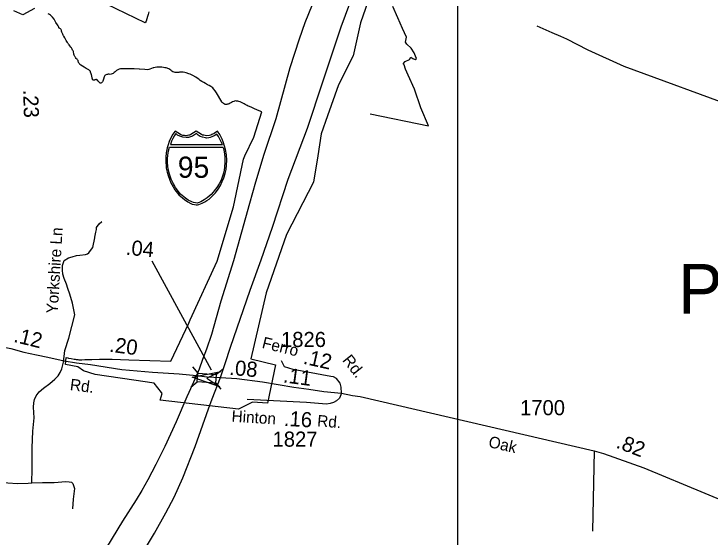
# Model space of a CAD drawing. Extents: x 2220236 to 2384410, y 720751 to 894131.
# Drawn here: x 2326133 to 2331894, y 799425 to 803754 of the extents above; entities that cross this region are included whole.
import ezdxf

# ---------------------------------------------------------------- set-up
doc = ezdxf.new("R2010")
doc.units = 0
doc.layers.add('Default', color=7, linetype='Continuous')

msp = doc.modelspace()

# ---------------------------------------------------------------- linework, layer by layer
at = {"layer": 'Default'}
for p, q in [((2327767.6, 800805.2), (2327277.6, 801709)), ((2327609.7, 800832.9), (2327654.6, 800780.6)), ((2327805.3, 800768.7), (2327857.6, 800813.6)), ((2327596.8, 800665.3), (2327649.2, 800710.2)), ((2327800, 800699.9), (2327844.9, 800647.5)), ((2330934.9, 800138.2), (2330920.5, 799473))]:
    msp.add_line(p, q, dxfattribs=at)
for points in [[(2329807.7, 816974.9), (2370566.3, 816974.8), (2370566.3, 785046.7), (2329807.6, 785046.7), (2329807.7, 816974.9)], [(2329681.9, 806506.8), (2329514.4, 806085.3), (2329271.1, 805487.3), (2329027.8, 804870.7), (2328768.6, 804251.5), (2328631, 803907.5), (2328541.1, 803679.9), (2328493.5, 803545), (2328416.8, 803306.8), (2328300.4, 802886), (2328199.9, 802589.7), (2328131.2, 802362.1), (2328083.6, 802184.8), (2327948.7, 801711.1), (2327845.5, 801377.7), (2327767.6, 801099.8), (2327726.4, 800980.5), (2327694.3, 800894.5), (2327665.2, 800815.1), (2327643, 800763)], [(2327843.6, 800745), (2327881.6, 800862.2), (2327924.9, 800995.3), (2328087.5, 801467.7), (2328177.5, 801719.1), (2328272.7, 801989), (2328402.3, 802385.9), (2328561, 802809.3), (2328690.5, 803193), (2328841.3, 803648.2), (2329037, 804177.4), (2329150.7, 804502.9), (2329386.1, 805175), (2329608.3, 805799.5), (2329846, 806471)], [(2329197, 804243.6), (2329001.2, 803681.8), (2328939.8, 803408.3), (2328818.2, 803166.5), (2328728, 802909.8), (2328676.5, 802763.1), (2328647.5, 802579.1), (2328612, 802361.2), (2328388.2, 801929.5), (2328219, 801446.8), (2328092, 800900.2), (2328298.5, 800851.5), (2328230, 800532.4), (2328105.8, 800540.5), (2328073.5, 800524.3), (2327991.2, 800483.2), (2327343.8, 800557.4), (2327360.8, 800613.6), (2327354.5, 800621.6), (2327294, 800697.8), (2327124.5, 800722.6), (2326806, 800769.3), (2326708, 800800.4), (2326661.5, 800834.4), (2326558.5, 800852.1), (2326565, 800909.9), (2326578.5, 800907.4), (2326585.2, 800906.2), (2326605.8, 800902.7), (2326631, 800898.3), (2326638.8, 800897.1), (2326648, 800895.6), (2326660.2, 800894.2), (2326670.5, 800892.2), (2326681, 800892.1), (2326695.2, 800891.8), (2326718.8, 800892.9), (2326777.2, 800895.3), (2326841.2, 800895.8), (2326891, 800896.9), (2326906.5, 800897.2), (2326917, 800897.2), (2326926, 800897.5), (2326933, 800897), (2326940, 800896.9), (2326945, 800897.1), (2327084.8, 800892.8), (2327432.2, 800881.1), (2327579, 801194.8), (2327591.2, 801223.2), (2327815.2, 801706.8), (2327950.8, 802157.1), (2328031.8, 802553.2), (2328044.8, 802579.1), (2328118, 802734.9), (2328183.2, 802944.1), (2328149.8, 802956.6), (2328137.8, 802962.9), (2328129.2, 802966.4), (2328117.5, 802970.8), (2328107.8, 802977.7), (2328101, 802980.1), (2328095.2, 802981.8), (2328087, 802985.2), (2328081.8, 802987.1), (2328072.2, 802990.8), (2328061.8, 802996.2), (2328046.8, 803004.4), (2328037.5, 803009.8), (2328026, 803014.9), (2328015.8, 803020.9), (2328004.5, 803026.1), (2327993.8, 803030.8), (2327986.2, 803031.2), (2327981.5, 803033.4), (2327974.8, 803033.4), (2327968.8, 803033.9), (2327958.8, 803032.1), (2327951.5, 803029.8), (2327942.2, 803025.4), (2327932.8, 803020.2), (2327922.8, 803015.4), (2327913.8, 803011.3), (2327905.2, 803008.3), (2327900.2, 803006.2), (2327896, 803004.7), (2327891.8, 803003.8), (2327886.5, 803004.8), (2327882.2, 803004.8), (2327874.2, 803008.2), (2327868.2, 803012.9), (2327861.8, 803017.8), (2327856.8, 803022.2), (2327852.8, 803028.1), (2327807.8, 803101.1), (2327797.2, 803117.6), (2327785.2, 803133.7), (2327777.8, 803141.5), (2327771, 803149.1), (2327761.5, 803154.6), (2327748.5, 803160.8), (2327735.5, 803167.4), (2327726.8, 803172.2), (2327716.8, 803177.8), (2327703.2, 803186), (2327689, 803194.7), (2327674.5, 803202.9), (2327665.2, 803210.7), (2327656.5, 803216.4), (2327636.8, 803229.7), (2327612.2, 803245.2), (2327590, 803256), (2327579, 803259.1), (2327558.5, 803265.4), (2327546.8, 803268.5), (2327532, 803271.2), (2327518, 803272.4), (2327509.5, 803272.1), (2327503.8, 803271.9), (2327496.5, 803270.2), (2327484.8, 803269.7), (2327475, 803269.9), (2327467, 803270.7), (2327459.8, 803272.7), (2327448.5, 803275.6), (2327438.8, 803281.4), (2327431.2, 803289.1), (2327422.8, 803295.1), (2327414.5, 803299.4), (2327407.5, 803302.7), (2327399.5, 803305.5), (2327391.8, 803307.5), (2327382.8, 803309.1), (2327370, 803310.8), (2327355.8, 803313.1), (2327342.2, 803314.7), (2327337.5, 803314.8), (2327332.8, 803314.9), (2327326.2, 803314.8), (2327315.8, 803314.3), (2327300.8, 803312), (2327291.2, 803309.5), (2327284, 803307), (2327271, 803301.4), (2327258.5, 803296.9), (2327249, 803294.2), (2327237, 803292.9), (2327216.5, 803293.8), (2327172.5, 803296.1), (2327167.8, 803296.4), (2327129, 803298.9), (2327117.8, 803298.6), (2327105.5, 803299.1), (2327089.2, 803298.9), (2327072, 803300.1), (2327059, 803300.7), (2327040.8, 803301.1), (2327028.2, 803300.9), (2327014.8, 803299.7), (2327004.5, 803297.2), (2326991.2, 803291.3), (2326980.8, 803284.9), (2326969.8, 803275.1), (2326961.2, 803268.9), (2326954, 803261.9), (2326945.2, 803258.2), (2326938, 803255.1), (2326929.5, 803254.2), (2326922, 803255.1), (2326912.2, 803255.4), (2326906, 803253.6), (2326900.5, 803252), (2326893.2, 803249.9), (2326889.5, 803247.6), (2326885.5, 803244.3), (2326883.2, 803239.1), (2326880.8, 803232.6), (2326874, 803214.1), (2326867.2, 803196.6), (2326865.5, 803192), (2326863.2, 803188.5), (2326860.2, 803185.7), (2326856.8, 803183), (2326853.2, 803181.6), (2326850, 803181.9), (2326846.5, 803182.2), (2326843, 803184.1), (2326840, 803186.6), (2326837.2, 803188.6), (2326835.2, 803191.1), (2326833, 803193.8), (2326830.5, 803196.9), (2326828.8, 803199.4), (2326827.2, 803201.6), (2326821.8, 803208.4), (2326815.2, 803211.2), (2326809.5, 803211), (2326803.8, 803210.1), (2326800.8, 803209.3), (2326798.2, 803206.8), (2326792.5, 803205), (2326788.2, 803206), (2326786, 803207.2), (2326783.5, 803210.6), (2326782.2, 803213.4), (2326781.5, 803216.4), (2326780.2, 803221), (2326779.2, 803229), (2326778.2, 803234.1), (2326776.8, 803241.1), (2326775, 803247.6), (2326774, 803252.1), (2326772.8, 803256.4), (2326770.8, 803260.7), (2326769.8, 803263.2), (2326768.5, 803267.4), (2326767.5, 803269.8), (2326765.8, 803273.9), (2326765.5, 803277.7), (2326764.2, 803280.9), (2326762.2, 803282.9), (2326759, 803286.1), (2326756, 803289.2), (2326751.8, 803291.9), (2326747.8, 803294.7), (2326731.5, 803303.6), (2326715, 803312.8), (2326700.5, 803322.5), (2326686, 803331.1), (2326679, 803336.5), (2326674.2, 803341.2), (2326671.8, 803345.3), (2326669, 803348.8), (2326667.2, 803352.1), (2326666.2, 803356.2), (2326665.5, 803360.6), (2326664, 803364.1), (2326663.2, 803368.8), (2326661.5, 803372.2), (2326658, 803375.4), (2326654.8, 803379.4), (2326651, 803381.6), (2326646, 803386.2), (2326643.8, 803390.1), (2326641.2, 803393.8), (2326638.5, 803397.9), (2326635.8, 803402.2), (2326632.2, 803413.8), (2326628.8, 803421.1), (2326627.8, 803428), (2326626, 803437.1), (2326625.2, 803443.6), (2326622.2, 803448.9), (2326618.5, 803455.6), (2326615.2, 803462.4), (2326613, 803467.2), (2326608.8, 803473.8), (2326602.8, 803479.4), (2326596.2, 803489), (2326590, 803498), (2326587.5, 803501.7), (2326584, 803504.8), (2326581.8, 803508.3), (2326579.8, 803512.8), (2326575, 803518.4), (2326564.8, 803535.4), (2326560.2, 803546.2), (2326554.8, 803556.1), (2326545.5, 803569), (2326543, 803574.3), (2326540, 803578.5), (2326536.2, 803587.4), (2326532.5, 803597.2), (2326530.2, 803603.9), (2326527.5, 803610.4), (2326525.8, 803615.2), (2326525, 803619.2), (2326522.5, 803622.8), (2326522, 803627.2), (2326517.8, 803630.4), (2326513.2, 803633.5), (2326512.2, 803634.1), (2326509.5, 803635.7), (2326506.5, 803637.7), (2326505, 803640.4), (2326504.2, 803644.2), (2326500.8, 803650.2), (2326498.8, 803655.4), (2326494.5, 803663.8), (2326480.5, 803684.4), (2326472.2, 803699.6), (2326465.8, 803711.9), (2326452.5, 803727.6), (2326442.8, 803736.4), (2326434.8, 803744.1), (2326425.8, 803749.9), (2326415.5, 803755.9)], [(2329197, 804243.6), (2329001.2, 803681.8), (2328939.8, 803408.3), (2328818.2, 803166.5), (2328728, 802909.8), (2328676.5, 802763.1), (2328647.5, 802579.1), (2328612, 802361.2), (2328388.2, 801929.5), (2328219, 801446.8), (2328092, 800900.2), (2328298.5, 800851.5), (2328230, 800532.4), (2328105.8, 800540.5), (2328073.5, 800524.3), (2327991.2, 800483.2), (2327343.8, 800557.4), (2327360.8, 800613.6), (2327354.5, 800621.6), (2327294, 800697.8), (2327124.5, 800722.6), (2326806, 800769.3), (2326708, 800800.4), (2326661.5, 800834.4), (2326558.5, 800852.1), (2326565, 800909.9), (2326578.5, 800907.4), (2326585.2, 800906.2), (2326605.8, 800902.7), (2326631, 800898.3), (2326638.8, 800897.1), (2326648, 800895.6), (2326660.2, 800894.2), (2326670.5, 800892.2), (2326681, 800892.1), (2326695.2, 800891.8), (2326718.8, 800892.9), (2326777.2, 800895.3), (2326841.2, 800895.8), (2326891, 800896.9), (2326906.5, 800897.2), (2326917, 800897.2), (2326926, 800897.5), (2326933, 800897), (2326940, 800896.9), (2326945, 800897.1), (2327084.8, 800892.8), (2327432.2, 800881.1), (2327579, 801194.8), (2327591.2, 801223.2), (2327815.2, 801706.8), (2327950.8, 802157.1), (2328031.8, 802553.2), (2328044.8, 802579.1), (2328118, 802734.9), (2328183.2, 802944.1), (2328149.8, 802956.6), (2328137.8, 802962.9), (2328129.2, 802966.4), (2328117.5, 802970.8), (2328107.8, 802977.7), (2328101, 802980.1), (2328095.2, 802981.8), (2328087, 802985.2), (2328081.8, 802987.1), (2328072.2, 802990.8), (2328061.8, 802996.2), (2328046.8, 803004.4), (2328037.5, 803009.8), (2328026, 803014.9), (2328015.8, 803020.9), (2328004.5, 803026.1), (2327993.8, 803030.8), (2327986.2, 803031.2), (2327981.5, 803033.4), (2327974.8, 803033.4), (2327968.8, 803033.9), (2327958.8, 803032.1), (2327951.5, 803029.8), (2327942.2, 803025.4), (2327932.8, 803020.2), (2327922.8, 803015.4), (2327913.8, 803011.3), (2327905.2, 803008.3), (2327900.2, 803006.2), (2327896, 803004.7), (2327891.8, 803003.8), (2327886.5, 803004.8), (2327882.2, 803004.8), (2327874.2, 803008.2), (2327868.2, 803012.9), (2327861.8, 803017.8), (2327856.8, 803022.2), (2327852.8, 803028.1), (2327807.8, 803101.1), (2327797.2, 803117.6), (2327785.2, 803133.7), (2327777.8, 803141.5), (2327771, 803149.1), (2327761.5, 803154.6), (2327748.5, 803160.8), (2327735.5, 803167.4), (2327726.8, 803172.2), (2327716.8, 803177.8), (2327703.2, 803186), (2327689, 803194.7), (2327674.5, 803202.9), (2327665.2, 803210.7), (2327656.5, 803216.4), (2327636.8, 803229.7), (2327612.2, 803245.2), (2327590, 803256), (2327579, 803259.1), (2327558.5, 803265.4), (2327546.8, 803268.5), (2327532, 803271.2), (2327518, 803272.4), (2327509.5, 803272.1), (2327503.8, 803271.9), (2327496.5, 803270.2), (2327484.8, 803269.7), (2327475, 803269.9), (2327467, 803270.7), (2327459.8, 803272.7), (2327448.5, 803275.6), (2327438.8, 803281.4), (2327431.2, 803289.1), (2327422.8, 803295.1), (2327414.5, 803299.4), (2327407.5, 803302.7), (2327399.5, 803305.5), (2327391.8, 803307.5), (2327382.8, 803309.1), (2327370, 803310.8), (2327355.8, 803313.1), (2327342.2, 803314.7), (2327337.5, 803314.8), (2327332.8, 803314.9), (2327326.2, 803314.8), (2327315.8, 803314.3), (2327300.8, 803312), (2327291.2, 803309.5), (2327284, 803307), (2327271, 803301.4), (2327258.5, 803296.9), (2327249, 803294.2), (2327237, 803292.9), (2327216.5, 803293.8), (2327172.5, 803296.1), (2327167.8, 803296.4), (2327129, 803298.9), (2327117.8, 803298.6), (2327105.5, 803299.1), (2327089.2, 803298.9), (2327072, 803300.1), (2327059, 803300.7), (2327040.8, 803301.1), (2327028.2, 803300.9), (2327014.8, 803299.7), (2327004.5, 803297.2), (2326991.2, 803291.3), (2326980.8, 803284.9), (2326969.8, 803275.1), (2326961.2, 803268.9), (2326954, 803261.9), (2326945.2, 803258.2), (2326938, 803255.1), (2326929.5, 803254.2), (2326922, 803255.1), (2326912.2, 803255.4), (2326906, 803253.6), (2326900.5, 803252), (2326893.2, 803249.9), (2326889.5, 803247.6), (2326885.5, 803244.3), (2326883.2, 803239.1), (2326880.8, 803232.6), (2326874, 803214.1), (2326867.2, 803196.6), (2326865.5, 803192), (2326863.2, 803188.5), (2326860.2, 803185.7), (2326856.8, 803183), (2326853.2, 803181.6), (2326850, 803181.9), (2326846.5, 803182.2), (2326843, 803184.1), (2326840, 803186.6), (2326837.2, 803188.6), (2326835.2, 803191.1), (2326833, 803193.8), (2326830.5, 803196.9), (2326828.8, 803199.4), (2326827.2, 803201.6), (2326821.8, 803208.4), (2326815.2, 803211.2), (2326809.5, 803211), (2326803.8, 803210.1), (2326800.8, 803209.3), (2326798.2, 803206.8), (2326792.5, 803205), (2326788.2, 803206), (2326786, 803207.2), (2326783.5, 803210.6), (2326782.2, 803213.4), (2326781.5, 803216.4), (2326780.2, 803221), (2326779.2, 803229), (2326778.2, 803234.1), (2326776.8, 803241.1), (2326775, 803247.6), (2326774, 803252.1), (2326772.8, 803256.4), (2326770.8, 803260.7), (2326769.8, 803263.2), (2326768.5, 803267.4), (2326767.5, 803269.8), (2326765.8, 803273.9), (2326765.5, 803277.7), (2326764.2, 803280.9), (2326762.2, 803282.9), (2326759, 803286.1), (2326756, 803289.2), (2326751.8, 803291.9), (2326747.8, 803294.7), (2326731.5, 803303.6), (2326715, 803312.8), (2326700.5, 803322.5), (2326686, 803331.1), (2326679, 803336.5), (2326674.2, 803341.2), (2326671.8, 803345.3), (2326669, 803348.8), (2326667.2, 803352.1), (2326666.2, 803356.2), (2326665.5, 803360.6), (2326664, 803364.1), (2326663.2, 803368.8), (2326661.5, 803372.2), (2326658, 803375.4), (2326654.8, 803379.4), (2326651, 803381.6), (2326646, 803386.2), (2326643.8, 803390.1), (2326641.2, 803393.8), (2326638.5, 803397.9), (2326635.8, 803402.2), (2326632.2, 803413.8), (2326628.8, 803421.1), (2326627.8, 803428), (2326626, 803437.1), (2326625.2, 803443.6), (2326622.2, 803448.9), (2326618.5, 803455.6), (2326615.2, 803462.4), (2326613, 803467.2), (2326608.8, 803473.8), (2326602.8, 803479.4), (2326596.2, 803489), (2326590, 803498), (2326587.5, 803501.7), (2326584, 803504.8), (2326581.8, 803508.3), (2326579.8, 803512.8), (2326575, 803518.4), (2326564.8, 803535.4), (2326560.2, 803546.2), (2326554.8, 803556.1), (2326545.5, 803569), (2326543, 803574.3), (2326540, 803578.5), (2326536.2, 803587.4), (2326532.5, 803597.2), (2326530.2, 803603.9), (2326527.5, 803610.4), (2326525.8, 803615.2), (2326525, 803619.2), (2326522.5, 803622.8), (2326522, 803627.2), (2326517.8, 803630.4), (2326513.2, 803633.5), (2326512.2, 803634.1), (2326509.5, 803635.7), (2326506.5, 803637.7), (2326505, 803640.4), (2326504.2, 803644.2), (2326500.8, 803650.2), (2326498.8, 803655.4), (2326494.5, 803663.8), (2326480.5, 803684.4), (2326472.2, 803699.6), (2326465.8, 803711.9), (2326452.5, 803727.6), (2326442.8, 803736.4), (2326434.8, 803744.1), (2326425.8, 803749.9), (2326415.5, 803755.9)], [(2327248.4, 803771.3), (2327243.3, 803748.3), (2327238.8, 803731.8), (2327233, 803714.4), (2327225.9, 803695.6), (2327219.2, 803681.1), (2326898.7, 803833.8)], [(2326302.8, 803799.6), (2326205, 803748.1), (2326132.8, 803779.4)], [(2326302.8, 803799.6), (2326205, 803748.1), (2326132.8, 803779.4)], [(2329082, 802927.2), (2329563.1, 802827.2), (2329500.3, 802978.2), (2329447.5, 803131.3), (2329394.2, 803247.5), (2329374.1, 803297.1), (2329362.5, 803331.9), (2329353, 803342.5), (2329372, 803360.4), (2329406.8, 803378.4), (2329418.4, 803395.3), (2329435.3, 803385.8), (2329453.3, 803378.4), (2329463.8, 803385.8), (2329457.5, 803404.8), (2329443.8, 803433.3), (2329420.6, 803470.3), (2329385.7, 803503), (2329374.1, 803519.9), (2329380.4, 803561.1), (2329349.3, 803635), (2329311.3, 803721.6), (2329268, 803814.5)], [(2333332.5, 802779.2), (2333258.7, 802780.4), (2333205.5, 802779), (2333157.7, 802780.4), (2333112.7, 802777.6), (2333048.6, 802772.2), (2332840.7, 802769), (2332796.8, 802770.6), (2332762.1, 802773), (2332663.7, 802795.8), (2332535.3, 802838.5), (2332362.8, 802892.5), (2332146.2, 802966.3), (2331182.4, 803318), (2330886.5, 803455.6), (2330707.5, 803546.1), (2330660.4, 803568.8), (2330586.9, 803597), (2330462.5, 803653.6)], [(2326542, 800872.9), (2326553.9, 800967.8), (2326586.2, 801069.6), (2326635.7, 801264.8), (2326617.5, 801361.1), (2326594, 801434), (2326578.4, 801482.2), (2326566.7, 801518.6), (2326547.8, 801564.6), (2326537.3, 801600.4), (2326535, 801634.3), (2326534.6, 801672.3), (2326542.3, 801698.4), (2326548.2, 801712.5), (2326583.9, 801734.9), (2326615.9, 801743.3), (2326649.6, 801755.6), (2326677.6, 801757.8), (2326725.5, 801764.3), (2326741.5, 801768.6), (2326753.4, 801776.7), (2326759.2, 801786.7), (2326785, 801821), (2326802.1, 801901.1), (2326803, 801906.2), (2326809.5, 801947.2), (2326815.4, 801969.3), (2326817.1, 801985.4), (2326838.8, 802017.5), (2326860.7, 802035.8)], [(2325941.7, 801019.5), (2326108.2, 800984.1), (2326214.1, 800954.7), (2326318.4, 800934), (2326413.4, 800912.9), (2326547.5, 800884.4), (2326649.9, 800866.4), (2326765.5, 800851.6), (2327025.7, 800812.1), (2327280.8, 800790.4), (2327501.5, 800774.6), (2327643, 800763)], [(2326280.1, 799872.8), (2326282.5, 799990.5), (2326282.5, 800163.4), (2326289.7, 800300.3), (2326299.3, 800410.8), (2326294.5, 800499.6), (2326296.9, 800535.7), (2326304.1, 800564.5), (2326316.1, 800593.3), (2326340.1, 800626.9), (2326376.1, 800658.1), (2326428.9, 800696.6), (2326472.1, 800730.2), (2326498.5, 800759), (2326515.3, 800787.8), (2326528.5, 800817.8), (2326537.3, 800850.2), (2326542, 800872.9)], [(2328843.4, 800614.4), (2328840.4, 800666.6), (2328832.8, 800697.2), (2328801, 800737.3), (2328776.7, 800750.3), (2328756.1, 800753.1), (2328443.5, 800812.4), (2328373.2, 800834.3), (2328346.7, 800884.6)], [(2324769.4, 795665.1), (2324891.8, 795853.1), (2324999.8, 796021.8), (2325237.8, 796379), (2325345.9, 796523.6), (2325612, 796915.3), (2325920.2, 797384.6), (2326168.9, 797727.3), (2326388.3, 798062), (2326623.7, 798413.9), (2326737.4, 798585.9), (2326938.4, 798882.3), (2327152.6, 799215.7), (2327295.4, 799456.5), (2327390.6, 799625.9), (2327459.4, 799755.6), (2327530.8, 799914.3), (2327631.3, 800173.7), (2327742.4, 800485.9), (2327772.1, 800570), (2327843.6, 800745)], [(2327643, 800763), (2327579.7, 800620.9), (2327564.7, 800586.2), (2327474, 800377.4), (2327381.4, 800173.7), (2327307.3, 800025.5), (2327241.2, 799898.5), (2327191, 799811.1), (2327143.4, 799731.8), (2327032.3, 799557.1), (2326897.4, 799337.5), (2326759.9, 799099.3), (2326614.4, 798866.4), (2326455.7, 798607.1), (2326371.1, 798469.5), (2326125.1, 798075.2), (2325903.4, 797698.8), (2325654.2, 797287), (2325447.2, 796966), (2325322.7, 796755.9), (2325043.4, 796312.8), (2324878.7, 796031.5), (2324771, 795862.6)], [(2327628.3, 800745.5), (2327643, 800763), (2327732.7, 800751.3), (2327843.6, 800745)], [(2327843.6, 800745), (2327976.6, 800736.6), (2328188.9, 800710.2), (2328449.7, 800665.3), (2328574.5, 800648.5), (2328696.9, 800629.3), (2328843.4, 800614.4)], [(2328843.4, 800614.4), (2328827.3, 800572.9), (2328803.3, 800552.1), (2328777, 800537.2), (2328749.8, 800529.5), (2328718.3, 800524.3), (2328554.7, 800537.4), (2328063.6, 800564.2)], [(2328843.4, 800614.4), (2328936, 800596.9), (2328999.3, 800587.4), (2330934.9, 800138.2), (2331011.7, 800116.6), (2331345.3, 799998.9), (2332355.7, 799578.7), (2332959.6, 799347.9)], [(2325980.1, 800302.7), (2325944.1, 800261.9), (2325929.7, 800225.9), (2325927.3, 800180.2), (2325934.5, 800101), (2325934.5, 800024.1), (2325929.7, 800000.1), (2325927.3, 799976.1), (2325929.7, 799944.9), (2325944.1, 799918.5), (2325956.1, 799896.9), (2325972.9, 799887.3), (2325994.5, 799880), (2326020.9, 799877.6), (2326083.3, 799872.8), (2326162.5, 799868), (2326251.3, 799870.4), (2326280.1, 799872.8)], [(2326280.1, 799872.8), (2326370.1, 799876.4), (2326466.1, 799876.4), (2326562.1, 799883.7), (2326590.9, 799881.2), (2326607.7, 799878.8), (2326619.7, 799869.2), (2326634.1, 799826), (2326622.1, 799737.2), (2326617.3, 799657.9)]]:
    msp.add_lwpolyline(points, dxfattribs=at)
for points in [[(2327641.9, 802174.5), (2327651.4, 802175.4), (2327664.1, 802177.9), (2327676.5, 802181.9), (2327690.6, 802188.2), (2327711.5, 802199.7), (2327728.2, 802209.5), (2327747.6, 802222.5), (2327773.7, 802246.2), (2327799.7, 802273.6), (2327822.7, 802304.7), (2327841, 802333.7), (2327857, 802366.8), (2327870.5, 802397.8), (2327881.1, 802433.1), (2327888.2, 802467.3), (2327891.8, 802503), (2327894.1, 802542.6), (2327891.5, 802587.1), (2327883.7, 802632.7), (2327876.4, 802661), (2327865.4, 802695), (2327856.4, 802716.7), (2327835.6, 802755.1), (2327816.8, 802784.7), (2327789.6, 802765.5), (2327771.8, 802756.1), (2327761, 802751.2), (2327749.9, 802749), (2327729.3, 802746.6), (2327716.5, 802747.1), (2327704.5, 802749.8), (2327694.4, 802752), (2327686.2, 802756.1), (2327641.9, 802784.7), (2327597.6, 802756.1), (2327588.4, 802751.8), (2327578.9, 802749.8), (2327569.7, 802747.3), (2327554.6, 802746.6), (2327543, 802746.9), (2327531.1, 802749), (2327521.7, 802751), (2327511.2, 802756.1), (2327466.1, 802784.7), (2327448.4, 802759), (2327433.9, 802733.6), (2327418.6, 802697.6), (2327409, 802669.8), (2327402.2, 802646.9), (2327393.9, 802605), (2327389.6, 802568.4), (2327388.8, 802542.6), (2327393.5, 802478.1), (2327400.6, 802443.7), (2327407.8, 802415.9), (2327431.7, 802355.9), (2327449.6, 802322.3), (2327465, 802298.1), (2327486.6, 802270.9), (2327498.3, 802258), (2327543.1, 802218.8), (2327573, 802198.4), (2327596.9, 802185.5), (2327608.2, 802181.2), (2327625.7, 802176.3)], [(2327471.5, 802763.9), (2327460.5, 802747), (2327447.8, 802724.2), (2327437.7, 802700.5), (2327427.3, 802674.3), (2327858.9, 802674.2), (2327848.8, 802696.6), (2327838.1, 802719.1), (2327826.8, 802739.7), (2327813.1, 802759.6), (2327788.9, 802744.4), (2327771.3, 802736), (2327757.1, 802731.1), (2327745.1, 802728.5), (2327726.5, 802727), (2327718.2, 802727.5), (2327692.3, 802733.3), (2327674.7, 802740.5), (2327658, 802751.7), (2327644.5, 802764.4), (2327610.3, 802743.7), (2327595.1, 802737), (2327577.7, 802732.6), (2327558.6, 802730.2), (2327529.2, 802733.4), (2327506.1, 802741.3), (2327486.2, 802751.7)], [(2327861.4, 802652.9), (2327866.1, 802640.7), (2327872.4, 802613.7), (2327875.8, 802592.8), (2327879.2, 802568.8), (2327878, 802527.7), (2327876, 802485.1), (2327872.1, 802459.9), (2327866.9, 802437), (2327859.7, 802411.5), (2327848.2, 802377.7), (2327832.3, 802349), (2327812.4, 802317.2), (2327790.9, 802289.3), (2327781.6, 802277.8), (2327763.9, 802259.1), (2327731.6, 802233.2), (2327708.1, 802215.7), (2327679.9, 802199), (2327665.6, 802192.7), (2327649, 802189.2), (2327635.3, 802190.1), (2327618.6, 802194.5), (2327605.2, 802198.2), (2327575.8, 802214.1), (2327551.9, 802230.1), (2327512.1, 802262.7), (2327490.7, 802287.8), (2327470.6, 802317.2), (2327452.8, 802347.3), (2327433.7, 802387), (2327420.2, 802426.9), (2327410.4, 802469.9), (2327403.8, 802522.6), (2327403.1, 802554.6), (2327405.1, 802585.5), (2327408, 802601.6), (2327411.9, 802621.7), (2327419.8, 802652.7)], [(2327837.2, 800668.2), (2327606.4, 800746.9), (2327845.6, 800794.1), (2327728, 800738.8)], [(2327654.6, 800780.6), (2327805.3, 800769), (2327799.9, 800698.6), (2327649.2, 800710.2)]]:
    msp.add_lwpolyline(points, close=True, dxfattribs=at)

# ---------------------------------------------------------------- texts
for s, height, rotation, p in [('.23', 125, 271.79661, (2326208.5, 803124.9)), ('Yorkshire Ln', 95, 86.71204, (2326495, 801272.7)), ('.04', 125, 355.01792, (2327054.7, 801761.3)), ('.12', 125, 346.23091, (2326123.9, 801041.2)), ('.20', 125, 352.60895, (2326917.4, 800959)), ('Ferro', 95, 346.18022, (2328179.8, 800991.4)), ('.12', 125, 347.39093, (2328520.6, 800860.4)), ('Rd.', 95, 308.38919, (2328846.8, 800887.5)), ('.08', 125, 355.01798, (2327911.6, 800767.8)), ('.11', 125, 352.32822, (2328356.3, 800705.9)), ('Rd.', 95, 352.76982, (2326592.4, 800641.9)), ('Hinton', 95, 356.39732, (2327931.6, 800379.6)), ('.16', 125, 356.39732, (2328364.6, 800346)), ('Rd.', 95, 355.4154, (2328639.9, 800341.5)), ('Oak', 95, 347.0419, (2330054, 800170.8)), ('.82', 125, 338.92374, (2331108.8, 800166.4))]:
    msp.add_text(s, height=height, rotation=rotation, dxfattribs=at).set_placement(p)
for s, height, p in [('95', 175, (2327489, 802398.2)), ('P58', 410.1, (2331630.8, 801274.3)), ('1826', 125, (2328343.2, 800997.7)), ('1700', 125, (2330321.7, 800433.2)), ('1827', 125, (2328273.3, 800172.7))]:
    msp.add_text(s, height=height, dxfattribs=at).set_placement(p)

doc.saveas('drawing.dxf')
